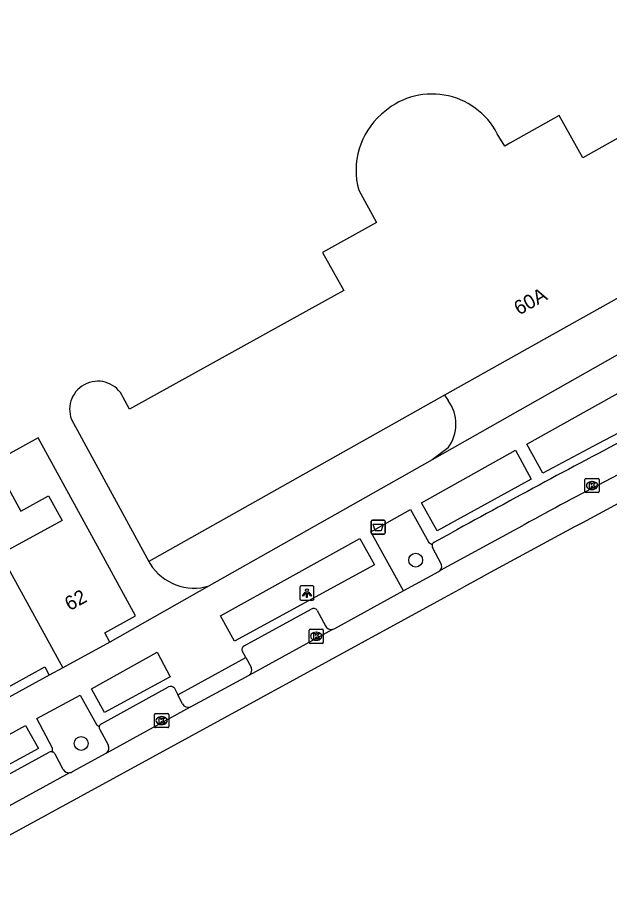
# Model space of a CAD drawing. Extents: x 159265 to 160143, y 383413 to 384319.
# Drawn here: x 159965.3 to 160007, y 383709.5 to 383771.5 of the extents above; entities that cross this region are included whole.
import ezdxf

# ---------------------------------------------------------------- set-up
doc = ezdxf.new("R2010")
doc.units = 0
for name, color, linetype in [('IMGEO_Afvalbak', 7, 'Continuous'), ('IMGEO_Boom', 7, 'Continuous'), ('IMGEO_Groenvoorziening', 7, 'Continuous'), ('IMGEO_Kolk', 7, 'Continuous'), ('IMGEO_Lichtpunt', 7, 'Continuous'), ('IMGEO_Pand', 7, 'Continuous'), ('IMGEO_Pand_nummerreeks', 7, 'Continuous'), ('IMGEO_Parkeervlak_open', 7, 'Continuous'), ('IMGEO_Rijbaan_lokaal_gesloten', 7, 'Continuous'), ('IMGEO_Voetpad_open', 7, 'Continuous')]:
    doc.layers.add(name, color=color, linetype=linetype)

msp = doc.modelspace()

# ---------------------------------------------------------------- linework, layer by layer
at = {"layer": 'IMGEO_Afvalbak'}
for p, q in [((159990.233, 383735.272), (159990.233, 383736.072)), ((159990.233, 383736.072), (159990.233, 383735.272)), ((159990.333, 383736.172), (159991.123, 383736.172)), ((159991.123, 383736.172), (159990.333, 383736.172)), ((159991.223, 383736.072), (159991.223, 383735.272)), ((159991.223, 383735.272), (159991.223, 383736.072)), ((159991.123, 383735.172), (159990.333, 383735.172)), ((159990.333, 383735.172), (159991.123, 383735.172))]:
    msp.add_line(p, q, dxfattribs=at)
msp.add_lwpolyline([(159990.376, 383735.886), (159991.08, 383735.886), (159990.931, 383735.416), (159990.525, 383735.416), (159990.376, 383735.886)], dxfattribs=at)
for centre, start, end in [((159990.333, 383736.072), 90, 180), ((159990.333, 383736.072), 90, 180), ((159991.123, 383736.072), 0, 90), ((159991.123, 383736.072), 360, 90), ((159990.333, 383735.272), 180, 270), ((159990.333, 383735.272), 180, 270), ((159991.123, 383735.272), 270, 0), ((159991.123, 383735.272), 270, 0)]:
    msp.add_arc(centre, 0.1, start, end, dxfattribs=at)
at = {"layer": 'IMGEO_Boom'}
for centre in [(159993.371, 383733.353), (159969.814, 383720.445)]:
    msp.add_circle(centre, 0.489, dxfattribs=at)
at = {"layer": 'IMGEO_Groenvoorziening'}
msp.add_lwpolyline([(159974.582, 383733.262), (159974.673, 383733.095)], dxfattribs=at)
msp.add_arc((159977.766, 383735.025), 3.646, 211.96518, 286.9771, dxfattribs=at)
at = {"layer": 'IMGEO_Kolk'}
for p, q in [((160005.292, 383738.177), (160005.292, 383739.029)), ((160005.367, 383739.103), (160006.219, 383739.103)), ((160006.293, 383739.029), (160006.293, 383738.177)), ((160005.803, 383738.323), (160005.778, 383738.323)), ((160005.78, 383738.883), (160005.805, 383738.883)), ((160006.219, 383738.103), (160005.367, 383738.103)), ((159985.866, 383727.565), (159985.866, 383728.417)), ((159985.941, 383728.491), (159986.793, 383728.491)), ((159986.867, 383728.417), (159986.867, 383727.565)), ((159986.354, 383728.271), (159986.379, 383728.271)), ((159986.793, 383727.491), (159985.941, 383727.491)), ((159986.377, 383727.711), (159986.352, 383727.711)), ((159974.979, 383721.629), (159974.979, 383722.481)), ((159975.054, 383722.555), (159975.906, 383722.555)), ((159975.467, 383722.335), (159975.492, 383722.335)), ((159975.98, 383722.481), (159975.98, 383721.629)), ((159975.906, 383721.555), (159975.054, 383721.555)), ((159975.49, 383721.775), (159975.465, 383721.775))]:
    msp.add_line(p, q, dxfattribs=at)
for points in [[(160005.292, 383738.177), (160005.292, 383739.029)], [(160005.367, 383739.103), (160006.219, 383739.103)], [(160006.293, 383739.029), (160006.293, 383738.177)], [(160005.613, 383738.803), (160005.736, 383738.803), (160005.736, 383738.652), (160005.866, 383738.803), (160006.03, 383738.803), (160005.884, 383738.652), (160006.037, 383738.403), (160005.885, 383738.403), (160005.8, 383738.567), (160005.736, 383738.5), (160005.736, 383738.403), (160005.613, 383738.403), (160005.613, 383738.803)], [(160006.219, 383738.103), (160005.367, 383738.103)], [(159985.866, 383727.565), (159985.866, 383728.417)], [(159985.941, 383728.491), (159986.793, 383728.491)], [(159986.867, 383728.417), (159986.867, 383727.565)], [(159986.187, 383728.191), (159986.31, 383728.191), (159986.31, 383728.04), (159986.44, 383728.191), (159986.604, 383728.191), (159986.458, 383728.04), (159986.611, 383727.791), (159986.459, 383727.791), (159986.374, 383727.955), (159986.31, 383727.888), (159986.31, 383727.791), (159986.187, 383727.791), (159986.187, 383728.191)], [(159986.793, 383727.491), (159985.941, 383727.491)], [(159974.979, 383721.629), (159974.979, 383722.481)], [(159975.054, 383722.555), (159975.906, 383722.555)], [(159975.3, 383722.255), (159975.423, 383722.255), (159975.423, 383722.104), (159975.553, 383722.255), (159975.717, 383722.255), (159975.571, 383722.104), (159975.724, 383721.855), (159975.572, 383721.855), (159975.487, 383722.019), (159975.423, 383721.952), (159975.423, 383721.855), (159975.3, 383721.855), (159975.3, 383722.255)], [(159975.98, 383722.481), (159975.98, 383721.629)], [(159975.906, 383721.555), (159975.054, 383721.555)]]:
    msp.add_lwpolyline(points, dxfattribs=at)
for centre, start, end in [((160005.369, 383739.027), 91.55205, 178.44795), ((160005.369, 383739.027), 91.55205, 178.44795), ((160006.217, 383739.027), 1.55205, 88.44795), ((160006.217, 383739.027), 1.55205, 88.44795), ((160005.369, 383738.179), 181.55205, 268.44795), ((160005.369, 383738.179), 181.55205, 268.44795), ((160006.217, 383738.179), 271.55205, 358.44795), ((160006.217, 383738.179), 271.55205, 358.44795), ((159985.943, 383728.415), 91.55205, 178.44795), ((159985.943, 383728.415), 91.55205, 178.44795), ((159986.791, 383728.415), 1.55205, 88.44795), ((159986.791, 383728.415), 1.55205, 88.44795), ((159985.943, 383727.567), 181.55205, 268.44795), ((159985.943, 383727.567), 181.55205, 268.44795), ((159986.791, 383727.567), 271.55205, 358.44795), ((159986.791, 383727.567), 271.55205, 358.44795), ((159975.056, 383722.479), 91.55205, 178.44795), ((159975.056, 383722.479), 91.55205, 178.44795), ((159975.904, 383722.479), 1.55205, 88.44795), ((159975.904, 383722.479), 1.55205, 88.44795), ((159975.056, 383721.631), 181.55205, 268.44795), ((159975.056, 383721.631), 181.55205, 268.44795), ((159975.904, 383721.631), 271.55205, 358.44795), ((159975.904, 383721.631), 271.55205, 358.44795)]:
    msp.add_arc(centre, 0.0765, start, end, dxfattribs=at)
for centre, major_axis, ratio, start_param, end_param in [((160005.779, 383738.603), (-0.387, 0.002), 0.722429, 4.712389, 7.853982), ((160005.804, 383738.603), (-0.39, 0.002), 0.717154, 1.570796, 4.712389), ((159986.353, 383727.991), (-0.387, 0.002), 0.722429, 4.712389, 7.853982), ((159986.378, 383727.991), (-0.39, 0.002), 0.717154, 1.570796, 4.712389), ((159975.466, 383722.055), (-0.387, 0.002), 0.722429, 4.712389, 7.853982), ((159975.491, 383722.055), (-0.39, 0.002), 0.717154, 1.570796, 4.712389)]:
    msp.add_ellipse(centre, major_axis=major_axis, ratio=ratio, start_param=start_param, end_param=end_param, dxfattribs=at)
at = {"layer": 'IMGEO_Lichtpunt'}
for p, q in [((159986.116, 383731.531), (159985.308, 383731.531)), ((159986.116, 383731.531), (159985.308, 383731.531)), ((159985.214, 383731.436), (159985.214, 383730.629)), ((159985.214, 383731.436), (159985.214, 383730.629)), ((159986.21, 383730.629), (159986.21, 383731.436)), ((159986.21, 383730.629), (159986.21, 383731.436)), ((159985.308, 383730.535), (159986.116, 383730.535)), ((159985.308, 383730.535), (159986.116, 383730.535))]:
    msp.add_line(p, q, dxfattribs=at)
for points in [[(159985.588, 383731.1), (159985.627, 383731.072), (159985.439, 383730.81), (159985.401, 383730.837), (159985.588, 383731.1)], [(159985.69, 383731.052), (159985.737, 383731.052), (159985.737, 383730.73), (159985.69, 383730.73), (159985.69, 383731.052)], [(159985.8, 383731.072), (159985.838, 383731.099), (159986.025, 383730.837), (159985.986, 383730.809), (159985.8, 383731.072)]]:
    msp.add_lwpolyline(points, dxfattribs=at)
msp.add_circle((159985.713, 383731.234), 0.0994, dxfattribs=at)
for centre, start, end in [((159985.308, 383731.436), 90, 180), ((159985.308, 383731.436), 90, 180), ((159986.116, 383731.436), 0, 90), ((159986.116, 383731.436), 0, 90), ((159985.308, 383730.629), 180, 270), ((159985.308, 383730.629), 180, 270), ((159986.116, 383730.629), 270, 0), ((159986.116, 383730.629), 270, 360)]:
    msp.add_arc(centre, 0.0946, start, end, dxfattribs=at)
at = {"layer": 'IMGEO_Pand'}
for points in [[(160019.907, 383771.543), (160020.561, 383770.333), (160005.147, 383761.676), (160003.475, 383764.652), (160000, 383762.699), (159999.651, 383762.503), (159999.121, 383763.373)], [(159989.359, 383759.391), (159990.623, 383757.125), (159986.815, 383755.001), (159988.305, 383752.33), (159986.957, 383751.583), (159984.101, 383750), (159973.22, 383743.97), (159972.775, 383744.808)], [(160007.732, 383751.865), (160003.575, 383749.528), (159995.396, 383744.957)], [(159995.396, 383744.957), (159974.582, 383733.262)], [(159969.133, 383743.25), (159972.278, 383737.485), (159974.582, 383733.262)], [(159971.829, 383727.583), (159971.474, 383728.233), (159973.648, 383729.424), (159971.246, 383733.809), (159966.779, 383741.965), (159963.66, 383740.257), (159965.556, 383736.795), (159967.518, 383737.869), (159968.468, 383736.135), (159964.141, 383733.764)], [(159964.141, 383733.764), (159968.521, 383725.771)], [(159971.829, 383727.583), (159968.521, 383725.771)], [(159962.824, 383723.399), (159967.254, 383725.826), (159967.57, 383725.25)], [(159968.521, 383725.771), (159967.57, 383725.25)]]:
    msp.add_lwpolyline(points, dxfattribs=at)
for centre, radius, start, end in [((159994.526, 383760.987), 5.177, 27.44405, 133.52202), ((159994.409, 383760.794), 5.241, 131.13597, 195.5245), ((159970.982, 383743.963), 1.982, 25.24498, 201.07623)]:
    msp.add_arc(centre, radius, start, end, dxfattribs=at)
at = {"layer": 'IMGEO_Parkeervlak_open'}
for points in [[(159995.153, 383733.14), (159994.572, 383734.195)], [(159971.13, 383721.424), (159971.716, 383720.345)], [(159968.555, 383718.607), (159967.972, 383719.7)]]:
    msp.add_lwpolyline(points, dxfattribs=at)
for centre, radius, start, end in [((159994.826, 383734.357), 0.301, 163.75217, 212.44281), ((159994.76, 383732.925), 0.448, 318.20209, 28.67642), ((159971.35, 383721.582), 0.271, 166.16947, 215.65876), ((159971.324, 383720.121), 0.452, 308.52147, 29.70011), ((159967.708, 383719.552), 0.303, 29.18737, 72.45057), ((159968.949, 383718.83), 0.453, 209.49679, 282.5998)]:
    msp.add_arc(centre, radius, start, end, dxfattribs=at)
at = {"layer": 'IMGEO_Rijbaan_lokaal_gesloten'}
for points in [[(160011.564, 383741.427), (160006.173, 383738.6)], [(160000.276, 383735.428), (159995.094, 383732.627)], [(159994.969, 383732.53), (159992.522, 383731.189)], [(159959.178, 383710.934), (159959.887, 383711.324), (159994.895, 383730.432), (159996.689, 383731.42)], [(159992.522, 383731.189), (159987.648, 383728.517), (159987.522, 383728.468)], [(159987.522, 383728.468), (159981.62, 383725.234)], [(159981.62, 383725.234), (159977.574, 383723.036), (159977.48, 383723)], [(159977.48, 383723), (159971.605, 383719.768)], [(159971.605, 383719.768), (159971.544, 383719.727), (159969.184, 383718.442)], [(159969.048, 383718.388), (159959.388, 383713.109), (159953.654, 383709.972), (159952.673, 383709.466)]]:
    msp.add_lwpolyline(points, dxfattribs=at)
for centre, radius, start, end in [((160469.466, 382869.04), 983.472, 117.541652, 118.732584), ((160098.827, 383559.281), 201.842, 117.32542, 119.22625), ((159994.764, 383732.924), 0.444, 297.54886, 318.07407), ((159968.961, 383718.806), 0.427, 281.79018, 301.5218)]:
    msp.add_arc(centre, radius, start, end, dxfattribs=at)
at = {"layer": 'IMGEO_Voetpad_open'}
for points in [[(160011.487, 383750), (159994.527, 383740.405)], [(160006.2, 383741.533), (160002.315, 383739.482), (160001.189, 383741.519), (160008.009, 383745.325), (160009.202, 383743.118), (160006.2, 383741.533)], [(159995.396, 383744.957), (159995.654, 383744.59)], [(160001.507, 383739.051), (159994.889, 383735.416), (159993.787, 383737.375), (160000.398, 383741.084), (160001.507, 383739.051)], [(159995.648, 383741.256), (159994.527, 383740.405)], [(159994.527, 383740.405), (159978.831, 383731.538)], [(159992.522, 383731.189), (159990.213, 383735.347), (159993.008, 383736.914), (159994.294, 383734.586), (159994.537, 383734.441)], [(159994.672, 383734.617), (159995.905, 383735.277)], [(159990.465, 383733.029), (159980.616, 383727.637), (159979.627, 383729.424), (159989.431, 383734.872), (159990.465, 383733.029)], [(159978.831, 383731.538), (159971.829, 383727.583)], [(159981.289, 383727.319), (159986.021, 383729.9)], [(159986.434, 383729.809), (159987.014, 383728.728)], [(159976.083, 383725.141), (159971.457, 383722.613), (159970.532, 383724.29), (159975.154, 383726.861), (159976.083, 383725.141)], [(159976.613, 383723.876), (159981.408, 383726.493)], [(159981.408, 383726.493), (159981.173, 383726.91)], [(159981.408, 383726.493), (159981.788, 383725.82)], [(159967.57, 383725.25), (159955.18, 383718.465), (159948.249, 383714.669)], [(159971.24, 383721.829), (159975.971, 383724.435)], [(159976.374, 383724.328), (159976.613, 383723.876)], [(159967.799, 383719.841), (159967.801, 383720.105), (159966.681, 383722.193), (159969.746, 383723.845), (159970.885, 383721.778), (159971.087, 383721.647)], [(159976.958, 383723.223), (159976.613, 383723.876)], [(159960.825, 383716.845), (159959.948, 383718.445), (159965.897, 383721.708), (159966.803, 383720.083), (159960.825, 383716.845)], [(159952.317, 383711.501), (159953.361, 383712.072), (159967.568, 383719.821)]]:
    msp.add_lwpolyline(points, dxfattribs=at)
for centre, radius, start, end in [((159993.435, 383742.927), 2.773, 322.94452, 36.84926), ((160295.965, 383192.337), 620.339, 117.545341, 118.927551), ((159994.828, 383734.357), 0.303, 121.06197, 163.95834), ((159986.186, 383729.667), 0.285, 29.7755, 125.37262), ((159987.423, 383728.901), 0.444, 202.93466, 282.85761), ((159981.428, 383727.059), 0.295, 118.15355, 210.1778), ((159981.373, 383725.622), 0.46, 302.51763, 25.48829), ((159976.107, 383724.136), 0.329, 35.75677, 114.50432), ((159977.363, 383723.449), 0.464, 209.12591, 284.60944), ((159971.346, 383721.585), 0.266, 113.40488, 166.49032), ((159967.708, 383719.552), 0.303, 72.46381, 117.43286)]:
    msp.add_arc(centre, radius, start, end, dxfattribs=at)

# ---------------------------------------------------------------- texts
at = {"layer": 'IMGEO_Pand_nummerreeks'}
for s, rotation, p in [('60A', 29.16928, (160000.65, 383750.569)), ('62', 28.76845, (159969.002, 383729.748))]:
    msp.add_text(s, height=1, rotation=rotation, dxfattribs=at).set_placement(p)

doc.saveas('drawing.dxf')
